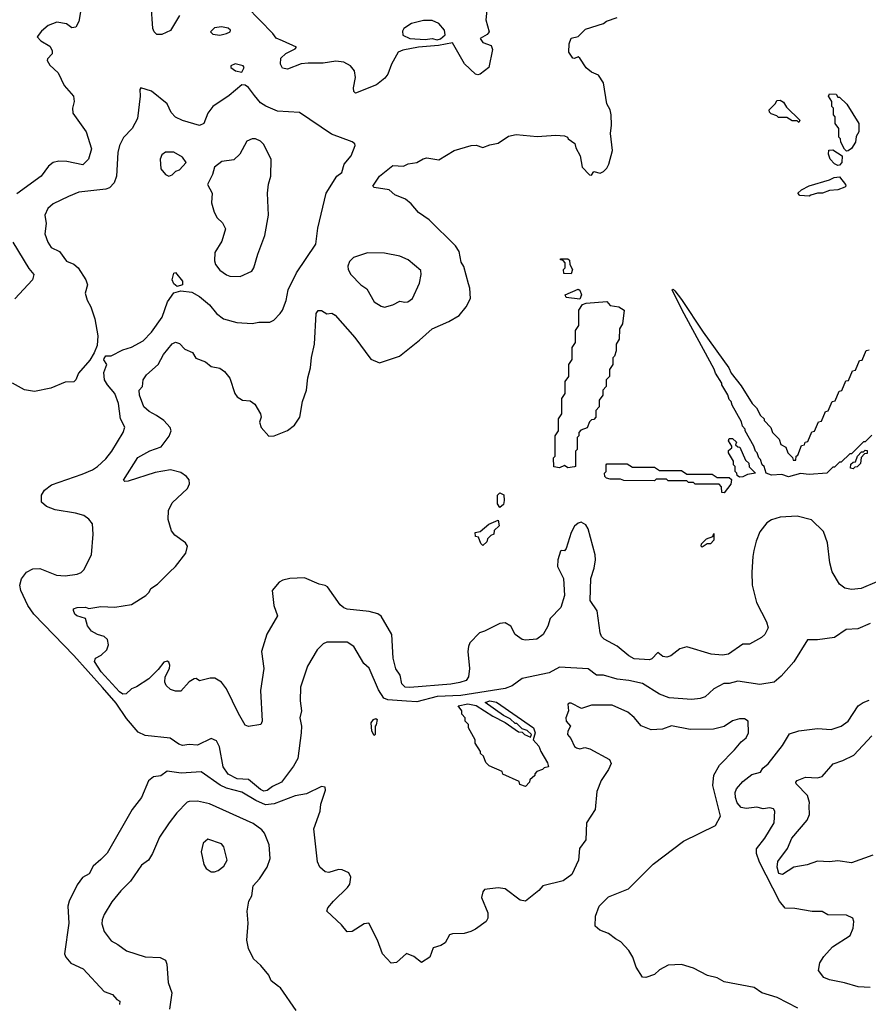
# Model space of a CAD drawing. Extents: x 1771496 to 1971148, y 471553 to 643630.
# Tile 309 of 656: x 1828127 to 1833124, y 555057 to 560856. Entities that reach past the tile are written whole.
import ezdxf

# ---------------------------------------------------------------- set-up
doc = ezdxf.new("R2010")
doc.units = 0

msp = doc.modelspace()

# ---------------------------------------------------------------- linework, layer by layer
at = {"layer": '0CON10XD'}
for points in [[(1828506.4, 561035), (1828475.8, 560845), (1828457.7, 560812.3), (1828435, 560808), (1828401.7, 560831.7), (1828345, 560841.4), (1828295, 560822.5), (1828255, 560789.2), (1828230.8, 560755), (1828250.9, 560730.9), (1828305, 560700), (1828318.8, 560675), (1828318.1, 560655), (1828290, 560625), (1828289.2, 560615), (1828305, 560588), (1828352.6, 560542.6), (1828389.3, 560469.3), (1828444, 560405), (1828447.5, 560375), (1828438, 560335), (1828440.8, 560305), (1828519.4, 560195), (1828549.5, 560095), (1828532.9, 560035), (1828498.8, 560001.2), (1828405, 560020.4), (1828357.4, 560022.6), (1828323.8, 560015), (1828296.2, 559993.8), (1828254.2, 559935), (1828109.2, 559830.8)], [(1829068.1, 560881.9), (1829015, 560792.9), (1828965, 560769.5), (1828935, 560769.5), (1828919.1, 560785), (1828910.9, 560805), (1828901.5, 560945)], [(1830882.6, 560947.4), (1830872.9, 560855), (1830891.4, 560785), (1830880, 560770), (1830839.2, 560745), (1830855, 560722.5), (1830903.8, 560705), (1830911.7, 560681.7), (1830889.2, 560575), (1830838.8, 560535), (1830825, 560530.8), (1830811.2, 560535), (1830746.4, 560596.4), (1830675, 560720), (1830593.4, 560703.4), (1830475, 560694.2), (1830383.4, 560676.6), (1830355.8, 560665), (1830315.5, 560594.5), (1830294.3, 560535), (1830277.6, 560512.4), (1830227.2, 560472.8), (1830105, 560423.3), (1830094.1, 560434.1), (1830092, 560455), (1830104.1, 560515.9), (1830098.6, 560555), (1830074.3, 560585), (1830035, 560606.4), (1829988, 560612), (1829915, 560600), (1829825, 560600.5), (1829784.6, 560595.4), (1829705, 560565.8), (1829675, 560571.2), (1829662.5, 560595), (1829665, 560630), (1829695, 560658), (1829750, 560685), (1829757.5, 560695), (1829675, 560730.8), (1829637.9, 560747.9), (1829618.6, 560775), (1829465, 560932.5)], [(1833175, 557545.6), (1833083.1, 557506.9), (1833025, 557499.5), (1832985, 557507.8), (1832955, 557530.5), (1832911.1, 557605), (1832897.1, 557657.1), (1832883.9, 557775), (1832860.9, 557840.9), (1832789.7, 557909.7), (1832705, 557931.9), (1832604.5, 557925.5), (1832555, 557910.6), (1832526.3, 557893.7), (1832485, 557838.8), (1832463.5, 557785), (1832450.9, 557729.1), (1832443.3, 557695), (1832437.9, 557602.1), (1832441.1, 557525), (1832465, 557422.5), (1832525, 557308.8), (1832534, 557275), (1832514.4, 557235.6), (1832495, 557217.5), (1832425, 557178), (1832385, 557178), (1832301.5, 557118.5), (1832266, 557114), (1832199.8, 557119.8), (1832055, 557162.5), (1832015, 557151.2), (1831960.7, 557109.3), (1831938.3, 557101.7), (1831915, 557106.2), (1831885, 557128), (1831848.8, 557091.2), (1831835, 557085.4), (1831745, 557092.5), (1831715, 557109.1), (1831645, 557165.5), (1831568.3, 557208.3), (1831553.1, 557223.1), (1831544.5, 557245), (1831528.2, 557375), (1831485.7, 557435.7), (1831490, 557565), (1831510, 557625), (1831517.3, 557675), (1831515, 557703.3), (1831475, 557857.5), (1831461.7, 557881.7), (1831433.9, 557896.1), (1831415, 557891.2), (1831395, 557873.3), (1831374.5, 557835.5), (1831345, 557742.5), (1831335, 557727.5), (1831315, 557730), (1831312.5, 557725), (1831296.7, 557675), (1831294, 557635), (1831329.2, 557565), (1831334.4, 557465), (1831313.3, 557395), (1831251.2, 557328.8), (1831238, 557285), (1831210, 557235), (1831173, 557207), (1831105, 557201.9), (1831085.6, 557205.6), (1831044.2, 557235), (1831018.8, 557285), (1830985, 557304), (1830955, 557300), (1830865, 557253.8), (1830835.5, 557245.5), (1830778, 557185), (1830769.2, 557165), (1830765.8, 557135), (1830776.2, 557035), (1830770, 556985), (1830755.8, 556965), (1830718.6, 556951.4), (1830665, 556942.2), (1830425, 556922.5), (1830396, 556925), (1830378.2, 556945), (1830368.2, 556995), (1830342.6, 557032.6), (1830327.1, 557095), (1830317.8, 557235), (1830255, 557343.3), (1830235, 557356.7), (1830185, 557370), (1830055, 557384.5), (1830035, 557391.9), (1830015, 557409.2), (1829939.5, 557515), (1829925, 557523.8), (1829890.7, 557530.7), (1829805, 557568.5), (1829717.5, 557565), (1829676.7, 557555), (1829655, 557543.1), (1829614.2, 557495), (1829624, 557405), (1829644.2, 557345), (1829583, 557237), (1829550.6, 557135), (1829565.5, 557035.5), (1829544.5, 556905), (1829555.7, 556724.3), (1829546.1, 556703.9), (1829475, 556693.8), (1829455, 556701.2), (1829415, 556769.2), (1829345, 556914.2), (1829315, 556954.2), (1829277, 556977), (1829248, 556978), (1829185, 556961.2), (1829165.9, 556975.9), (1829155, 556974), (1829125, 556955.8), (1829075, 556901.4), (1829045, 556900.8), (1829015, 556912), (1828988.8, 556935), (1828981.2, 556955), (1828983.3, 556985), (1829009.2, 557035), (1829012, 557055), (1829005, 557072.5), (1828995, 557078), (1828975, 557072), (1828941.9, 557028.1), (1828886.9, 556973.1), (1828815, 556927.1), (1828785, 556914.6), (1828754.1, 556885.9), (1828735, 556884.1), (1828715, 556898.2), (1828606.5, 557015), (1828567.3, 557075), (1828573.1, 557095), (1828607.4, 557112.6), (1828640, 557145), (1828650.4, 557175), (1828643.8, 557205), (1828625, 557222.9), (1828585, 557235.4), (1828550.6, 557255), (1828526.5, 557286.5), (1828515, 557330), (1828463.1, 557345), (1828450.9, 557355), (1828443.3, 557376.7), (1828444.4, 557385.6), (1828465, 557394.4), (1828515, 557395.6), (1828535, 557388.8), (1828605, 557400.6), (1828686.6, 557396.6), (1828785, 557411.2), (1828870, 557465), (1828889.5, 557485), (1828898.9, 557505), (1828939.2, 557530.8), (1829008.5, 557601.5), (1829044.5, 557635), (1829104.4, 557715), (1829114.2, 557755), (1829104.2, 557775), (1829039.7, 557819.7), (1829021.1, 557845), (1829002.1, 557912.1), (1829003.5, 557965), (1829025, 558010), (1829115.9, 558094.1), (1829127, 558123), (1829125.2, 558145.2), (1829109.1, 558165), (1829075, 558190), (1829015, 558204.6), (1828925, 558190), (1828765, 558138.5), (1828746, 558136), (1828739.2, 558145), (1828823, 558277), (1828892.5, 558317.5), (1828959.6, 558340.4), (1829007.4, 558402.6), (1829019.4, 558435), (1829013.9, 558455), (1828976.3, 558496.3), (1828932.5, 558525), (1828888.8, 558548.8), (1828858.2, 558575), (1828832.7, 558645), (1828831.1, 558675), (1828850, 558695), (1828854.3, 558735), (1828874.3, 558765), (1828942.5, 558825), (1828973.6, 558885), (1829025, 558947.1), (1829045, 558957.5), (1829068.8, 558948.8), (1829100, 558915), (1829145, 558895.7), (1829165, 558862), (1829221.2, 558841.2), (1829255, 558814), (1829305, 558804), (1829333.8, 558785), (1829364.2, 558744.2), (1829393.3, 558655), (1829406.7, 558635), (1829440, 558615), (1829485, 558611.2), (1829511.7, 558591.7), (1829546, 558535), (1829548, 558515), (1829540, 558485), (1829549.4, 558455), (1829593.2, 558403.2), (1829625.4, 558404.6), (1829704, 558436), (1829745, 558467.5), (1829777.5, 558515), (1829793.2, 558606.8), (1829816, 558675), (1829823.5, 558746.5), (1829839.6, 558805), (1829845, 558867.5), (1829862.2, 558945), (1829873.1, 559125), (1829885, 559143.8), (1829905, 559144), (1829935, 559123.8), (1829965, 559127.5), (1829983.8, 559115), (1830100.8, 558985), (1830195, 558857.1), (1830245, 558835.6), (1830363.8, 558875), (1830481.5, 558968.5), (1830555, 559035.6), (1830655, 559078.1), (1830715, 559113.8), (1830755.8, 559164.2), (1830782, 559215), (1830778.1, 559275), (1830770.5, 559300.5), (1830741.7, 559401.7), (1830727.4, 559427.4), (1830715, 559491.2), (1830692.5, 559525), (1830537.7, 559677.7), (1830475, 559721.1), (1830431.5, 559771.5), (1830398.7, 559798.7), (1830336.7, 559825), (1830302.5, 559855), (1830215, 559868.8), (1830206.7, 559875), (1830245.6, 559935), (1830325, 559997.5), (1830386.5, 559993.5), (1830415, 560007.1), (1830465, 560014.4), (1830502.7, 560037.3), (1830525, 560041.9), (1830595, 560030.6), (1830685, 560085.6), (1830784.6, 560115.4), (1830815, 560118.1), (1830855, 560104.4), (1830895, 560120), (1830945, 560129.2), (1831005, 560171.2), (1831050.5, 560179.5), (1831175, 560168), (1831285, 560177.1), (1831335, 560172), (1831352.5, 560165), (1831357.5, 560155), (1831397, 560127), (1831402.3, 560102.3), (1831426.7, 560055), (1831438.3, 559988.3), (1831481.7, 559941.7), (1831495, 559940), (1831508.3, 559961.7), (1831545, 559952.5), (1831565, 559962.5), (1831585, 559982.5), (1831596.7, 560005), (1831618.8, 560085), (1831605.7, 560185), (1831611.4, 560235), (1831609.2, 560295), (1831603.8, 560325), (1831585, 560360), (1831565.7, 560485), (1831535, 560528.8), (1831495, 560548), (1831463.7, 560573.7), (1831425, 560630), (1831415, 560636.7), (1831395, 560627.5), (1831385, 560630), (1831360, 560665), (1831363.3, 560715), (1831375, 560747.5), (1831415, 560756.7), (1831459.7, 560800.3), (1831565, 560834), (1831583.2, 560846.8)], [(1830585, 560737.5), (1830605, 560743.3), (1830631.9, 560768.1), (1830628.9, 560795), (1830595, 560834.2), (1830555, 560852.5), (1830505, 560851.2), (1830435, 560833.3), (1830390, 560805), (1830380.7, 560789.3), (1830383.3, 560765), (1830425, 560745.6), (1830515, 560739.5), (1830555, 560745.6), (1830585, 560737.5)], [(1831583.2, 560846.8), (1831645, 560870)], [(1829305, 560765.7), (1829345, 560774.3), (1829366.2, 560785), (1829368, 560795), (1829355, 560805.7), (1829315.9, 560814.1), (1829275, 560807.5), (1829250, 560785), (1829265, 560772), (1829305, 560765.7)], [(1829435, 560546.7), (1829448.8, 560575), (1829442.5, 560585), (1829395, 560595.6), (1829370, 560585), (1829371.2, 560575), (1829397.5, 560555), (1829435, 560546.7)], [(1829509.3, 560410.7), (1829475, 560456.2), (1829455, 560470), (1829435, 560473.3), (1829360.3, 560409.7), (1829265, 560345.7), (1829235.6, 560305), (1829210.8, 560245), (1829185, 560232.2), (1829085, 560262.1), (1829045, 560283.1), (1829019.1, 560309.1), (1828995, 560360), (1828903.8, 560435), (1828840, 560455), (1828833.8, 560445), (1828835.9, 560405.9), (1828821.1, 560275), (1828789.4, 560215), (1828737.6, 560162.4), (1828714.7, 560115.3), (1828704.6, 560075), (1828697.8, 559935), (1828683.1, 559895), (1828655, 559866.9), (1828635, 559858.5), (1828475, 559841.1), (1828414.5, 559815.5), (1828325, 559772.2), (1828291.9, 559745), (1828275.5, 559705), (1828283.3, 559655), (1828274.4, 559595), (1828292.5, 559545), (1828313.1, 559515), (1828360.5, 559490.5), (1828403.1, 559433.1), (1828445, 559417.1), (1828471.2, 559395), (1828517.1, 559325), (1828527.1, 559295), (1828512.9, 559245), (1828524.1, 559204.1), (1828545.5, 559165.5), (1828570, 559095), (1828587.8, 558995), (1828582.4, 558937.6), (1828565.8, 558895), (1828539.5, 558850.5), (1828473.3, 558775), (1828457.5, 558735), (1828445, 558724.1), (1828395, 558722.1), (1828311.2, 558685), (1828215, 558667.2), (1828155, 558676), (1828085.6, 558715)], [(1833135, 557300.6), (1833062.3, 557267.7), (1832994.2, 557265), (1832925, 557216.5), (1832825, 557204.4), (1832765.8, 557204.2), (1832685, 557074), (1832610.7, 556989.3), (1832569.2, 556955), (1832485, 556939.6), (1832355, 556960), (1832305, 556945.5), (1832273.6, 556946.4), (1832215, 556915.6), (1832162.8, 556867.2), (1832135, 556857.5), (1832085, 556851.4), (1831951.7, 556861.7), (1831894.4, 556884.4), (1831795, 556947.1), (1831714.7, 556964.7), (1831645, 556971.5), (1831565, 556994.6), (1831524.5, 556994.5), (1831475, 557031.9), (1831305, 557042.9), (1831245, 557010), (1831086.7, 556975), (1831027.2, 556932.8), (1830985, 556917.7), (1830725, 556876.6), (1830585, 556870.7), (1830465, 556838.9), (1830405, 556841.6), (1830295, 556849.7), (1830270.6, 556860.6), (1830239, 556909), (1830185, 557037.5), (1830154.5, 557064.5), (1830095.2, 557165.2), (1830055, 557190), (1829935, 557190), (1829915, 557180.8), (1829878, 557145), (1829820.9, 557049.1), (1829780, 556925), (1829778.6, 556845), (1829785.6, 556785), (1829775.8, 556745), (1829785.6, 556695), (1829784.4, 556655), (1829765.3, 556505), (1829739.9, 556460.1), (1829667.8, 556365), (1829615, 556340.4), (1829585, 556315.5), (1829565, 556312.8), (1829545, 556321.2), (1829475, 556381.3), (1829407.5, 556385), (1829355, 556413.3), (1829325.8, 556455), (1829302.7, 556572.7), (1829285, 556608), (1829255, 556622), (1829175, 556582.9), (1829125, 556587.5), (1829085, 556580.6), (1829065, 556588.1), (1829013.8, 556625), (1828865, 556639.5), (1828825, 556659.6), (1828755, 556740.6), (1828695, 556830), (1828615, 556923.1), (1828445, 557111.8), (1828210.4, 557355), (1828175.3, 557405), (1828133.3, 557495), (1828128.5, 557525), (1828137.8, 557562.2), (1828166.9, 557603.1), (1828205, 557621.1), (1828245, 557623.1), (1828344.6, 557584.6), (1828395, 557580.9), (1828465, 557589.4), (1828489.8, 557600.2), (1828504.2, 557615), (1828550, 557705), (1828559.2, 557825), (1828555.9, 557885.9), (1828533.8, 557915), (1828505, 557935.6), (1828455, 557950), (1828335, 557968.5), (1828285, 557989.1), (1828256.4, 558015), (1828256.1, 558055), (1828274, 558086), (1828313.9, 558116.1), (1828495, 558178.5), (1828555, 558204.5), (1828585, 558224.4), (1828635, 558270), (1828668.9, 558315), (1828735.6, 558425), (1828745.7, 558455.7), (1828720.8, 558505), (1828708.5, 558595), (1828686.5, 558655), (1828643.1, 558705), (1828625.6, 558735), (1828621.7, 558778.3), (1828640, 558825), (1828623.3, 558853.3), (1828625, 558860), (1828635, 558876.7), (1828665, 558876.7), (1828735, 558912.5), (1828785, 558926.7), (1828855, 558964.3), (1828903.5, 559016.5), (1828965.2, 559104.8), (1828997.3, 559195), (1829035, 559247.8), (1829075, 559258.5), (1829140.5, 559250.5), (1829185, 559225.5), (1829245, 559176), (1829285, 559125.8), (1829326.2, 559095), (1829405, 559073.1), (1829495, 559066), (1829535, 559073.8), (1829600, 559075), (1829623, 559087), (1829660, 559125), (1829674.3, 559145), (1829696.8, 559203.2), (1829708.1, 559265), (1829756.9, 559365), (1829870, 559535), (1829882.4, 559627.6), (1829931.9, 559835), (1829995, 559933.8), (1830023.8, 559956.2), (1830037.5, 560005), (1830078, 560055), (1830103.3, 560115), (1830100, 560125), (1830085, 560136.2), (1829963, 560183), (1829775, 560308.8), (1829645, 560317.8), (1829576.1, 560346.1), (1829545, 560367.1), (1829509.3, 560410.7)], [(1832995, 560082.5), (1832983.3, 560093.3), (1832962.5, 560135), (1832960, 560155), (1832950, 560165), (1832950, 560215), (1832930, 560245), (1832930, 560285), (1832920, 560295), (1832920, 560335), (1832910, 560345), (1832910, 560375), (1832890, 560405), (1832895, 560420), (1832935, 560417.5), (1832945, 560400), (1832955, 560400), (1832998.3, 560358.3), (1833068.8, 560245), (1833068, 560195), (1833052, 560168), (1833049.2, 560135), (1833025, 560097.5), (1833005, 560083.3), (1832995, 560082.5)], [(1832715, 560250), (1832705, 560260), (1832675, 560260), (1832645, 560280), (1832595, 560280), (1832585, 560290), (1832551.7, 560301.7), (1832541.7, 560311.7), (1832540, 560325), (1832578.3, 560361.7), (1832585, 560380), (1832605, 560382.5), (1832625, 560370), (1832641.7, 560341.7), (1832720, 560265), (1832715, 560250)], [(1829425, 559343.1), (1829493.3, 559375), (1829505.8, 559395), (1829528.6, 559475), (1829570.8, 559585), (1829592, 559705), (1829586, 559835), (1829591.7, 559888.3), (1829606.2, 559935), (1829608, 560035), (1829563, 560123), (1829545, 560140), (1829515, 560154), (1829495, 560154), (1829465, 560140), (1829423.3, 560065), (1829388.3, 560031.7), (1829318.3, 560021.7), (1829275, 559986.7), (1829262.5, 559945), (1829233.3, 559885), (1829260, 559835), (1829257, 559777), (1829272.4, 559722.4), (1829289.7, 559689.7), (1829320.5, 559660.5), (1829338.8, 559625), (1829317.7, 559552.3), (1829276.7, 559485), (1829274.2, 559435), (1829279.2, 559415), (1829305, 559380), (1829345, 559352.5), (1829365, 559345.6), (1829425, 559343.1)], [(1829005, 559934), (1829025, 559943.3), (1829046.4, 559963.6), (1829068.3, 559971.7), (1829107.5, 560015), (1829085.9, 560045.9), (1829035, 560076), (1828985, 560076), (1828965, 560060), (1828954, 560035), (1828957.3, 559977.3), (1828985, 559943.8), (1829005, 559934)], [(1832945, 559997.5), (1832925, 560007.5), (1832900, 560035), (1832890, 560065), (1832891.7, 560088.3), (1832915, 560090), (1832970, 560055), (1832968.8, 560015), (1832955, 560000), (1832945, 559997.5)], [(1832775, 559817.5), (1832721.7, 559821.7), (1832710, 559835), (1832730, 559855), (1832775, 559877.5), (1832895, 559912.5), (1832923, 559927), (1832955, 559930), (1832990, 559885), (1832991.2, 559875), (1832985, 559870), (1832945, 559854.3), (1832895, 559850), (1832855, 559834.2), (1832825, 559834), (1832785, 559822.5), (1832775, 559817.5)], [(1828087.3, 559545), (1828180.5, 559390.5), (1828211.1, 559355), (1828202.4, 559325), (1828098.4, 559211.6)], [(1830275, 559163.8), (1830325, 559177.1), (1830365, 559199.2), (1830395, 559192.2), (1830413.3, 559195), (1830439.2, 559215), (1830482, 559305), (1830492, 559355), (1830488.3, 559378.3), (1830415, 559442), (1830365, 559464.2), (1830275, 559480.8), (1830176.1, 559483.9), (1830093.3, 559455), (1830068.6, 559431.4), (1830059.2, 559405), (1830062, 559385), (1830077.5, 559355), (1830136.2, 559295), (1830170.4, 559270.4), (1830215, 559194), (1830255, 559168), (1830275, 559163.8)], [(1831375, 559360), (1831331.7, 559361.7), (1831330, 559385), (1831340, 559395), (1831340, 559425), (1831328.3, 559438.3), (1831311.7, 559441.7), (1831311.7, 559448.3), (1831355, 559447.5), (1831365, 559440), (1831367.5, 559415), (1831382.5, 559385), (1831375, 559360)], [(1829055, 559285.7), (1829035, 559300), (1829024.3, 559325), (1829035, 559362.5), (1829045, 559367.5), (1829085, 559316.2), (1829085, 559294), (1829055, 559285.7)], [(1831425, 559210), (1831345, 559220), (1831340, 559235), (1831415, 559268.8), (1831425, 559262.5), (1831436.2, 559235), (1831425, 559210)], [(1832655, 558163.3), (1832615, 558177.5), (1832555, 558174.2), (1832522.5, 558185), (1832510, 558225), (1832500, 558235), (1832490, 558265), (1832480, 558275), (1832470, 558305), (1832460, 558315), (1832450, 558345), (1832400, 558435), (1832400, 558445), (1832383, 558463), (1832377, 558487), (1832322.5, 558585), (1832317, 558607), (1832305, 558620), (1832297, 558647), (1832262.5, 558705), (1832262.5, 558715), (1832223.9, 558773.9), (1832217, 558797), (1832027.5, 559145), (1831970, 559265), (1831975, 559270), (1831985, 559260), (1832025, 559207.5), (1832152.5, 559015), (1832302.5, 558805), (1832317.5, 558775), (1832375, 558700), (1832440, 558595), (1832465, 558570), (1832490, 558525), (1832510, 558505), (1832510, 558495), (1832550, 558455), (1832560, 558425), (1832600, 558385), (1832610, 558355), (1832638.3, 558338.3), (1832650, 558305), (1832678.3, 558278.3), (1832681.7, 558261.7), (1832698.3, 558261.7), (1832700, 558285), (1832708.3, 558291.7), (1832731.7, 558348.3), (1832748.3, 558351.7), (1832751.7, 558368.3), (1832768.3, 558371.7), (1832791.7, 558428.3), (1832808.3, 558431.7), (1832831.7, 558488.3), (1832848.3, 558491.7), (1832871.7, 558548.3), (1832888.3, 558551.7), (1832911.7, 558608.3), (1832928.3, 558611.7), (1832951.7, 558668.3), (1832968.3, 558671.7), (1832991.7, 558728.3), (1833008.3, 558731.7), (1833031.7, 558788.3), (1833048.3, 558791.7), (1833071.7, 558848.3), (1833088.3, 558851.7), (1833111.7, 558908.3), (1833128.3, 558911.7)], [(1831355, 558217.5), (1831335, 558230), (1831305, 558217.5), (1831273, 558223), (1831270, 558275), (1831280, 558285), (1831280, 558405), (1831300, 558435), (1831300, 558505), (1831320, 558535), (1831320, 558625), (1831340, 558655), (1831340, 558725), (1831360, 558755), (1831360, 558825), (1831380, 558855), (1831380, 558925), (1831400, 558955), (1831400, 559025), (1831420, 559055), (1831420, 559145), (1831441.7, 559178.3), (1831463.6, 559186.4), (1831585, 559196.7), (1831605, 559172.5), (1831655.6, 559165.6), (1831687.5, 559145), (1831677.5, 559065), (1831660, 559035), (1831657.5, 558975), (1831640, 558945), (1831640, 558905), (1831630, 558875), (1831620, 558865), (1831620, 558825), (1831600, 558795), (1831600, 558755), (1831580, 558735), (1831580, 558695), (1831560, 558675), (1831560, 558645), (1831540, 558615), (1831540, 558575), (1831520, 558555), (1831520, 558515), (1831508.3, 558501.7), (1831495, 558500), (1831481.7, 558488.3), (1831468.3, 558451.7), (1831431.7, 558438.3), (1831420, 558425), (1831420, 558405), (1831410, 558395), (1831410, 558325), (1831400, 558315), (1831400, 558225), (1831395, 558222.5), (1831355, 558217.5)], [(1832365, 558162.5), (1832351.7, 558171.7), (1832350, 558185), (1832340, 558195), (1832340, 558225), (1832330, 558235), (1832330, 558255), (1832300, 558305), (1832301.7, 558318.3), (1832320, 558335), (1832320, 558345), (1832300, 558375), (1832305, 558390), (1832325, 558390), (1832348.3, 558368.3), (1832341.7, 558351.7), (1832355, 558340), (1832368.3, 558338.3), (1832401.7, 558261.7), (1832420, 558245), (1832421.7, 558221.7), (1832460, 558185), (1832413, 558177), (1832385, 558163.8), (1832365, 558162.5)], [(1833145, 558410), (1833105, 558370), (1833095, 558370), (1833025, 558300), (1833015, 558300), (1832965, 558250), (1832955, 558250), (1832925, 558220), (1832915, 558220), (1832880, 558185), (1832775, 558177.5), (1832725, 558182.5), (1832655, 558163.3)], [(1833035, 558210), (1833020, 558215), (1833021.7, 558238.3), (1833035, 558250), (1833048.3, 558251.7), (1833060, 558285), (1833085, 558310), (1833095, 558310), (1833105, 558320), (1833118.3, 558318.3), (1833118.3, 558301.7), (1833101.7, 558298.3), (1833081.7, 558278.3), (1833078.3, 558241.7), (1833058.3, 558221.7), (1833045, 558220), (1833035, 558210)], [(1832275, 558070), (1832261.7, 558071.7), (1832260, 558105), (1832245, 558120), (1832105, 558120), (1832095, 558130), (1832065, 558130), (1832055, 558140), (1831945, 558140), (1831935, 558150), (1831875, 558150), (1831865, 558140), (1831685, 558142.5), (1831665, 558150), (1831605, 558150), (1831582.5, 558155), (1831572.5, 558165), (1831570, 558185), (1831580, 558195), (1831580, 558235), (1831585, 558240), (1831705, 558240), (1831735, 558220), (1831865, 558220), (1831895, 558200), (1832025, 558200), (1832055, 558180), (1832205, 558180), (1832235, 558160), (1832305, 558160), (1832318.3, 558148.3), (1832315, 558120), (1832275, 558070)], [(1830955, 557982.5), (1830940, 558005), (1830940, 558055), (1830955, 558070), (1830977, 558057), (1830980, 558025), (1830975, 558000), (1830955, 557982.5)], [(1830855, 557760), (1830841.7, 557771.7), (1830828.3, 557808.3), (1830811.7, 557811.7), (1830810, 557835), (1830838.3, 557841.7), (1830890, 557885), (1830945, 557907.5), (1830950, 557875), (1830921.7, 557848.3), (1830920, 557825), (1830901.7, 557818.3), (1830881.7, 557798.3), (1830878.3, 557781.7), (1830855, 557760)], [(1832145, 557750), (1832140, 557755), (1832141.7, 557768.3), (1832171.7, 557798.3), (1832208.3, 557811.7), (1832215, 557830), (1832215, 557790), (1832195, 557770), (1832175, 557770), (1832145, 557750)], [(1832708.8, 555035), (1832587.6, 555097.6), (1832497.5, 555125), (1832452.5, 555155), (1832275, 555189.2), (1832235, 555212.5), (1832177, 555227), (1832095, 555270.6), (1832025, 555290.6), (1831945, 555286.9), (1831895, 555260.6), (1831865, 555231.4), (1831815, 555214.3), (1831795, 555217.5), (1831757.5, 555275), (1831737.3, 555335), (1831714.5, 555374.5), (1831666, 555425), (1831635, 555442), (1831595, 555473.8), (1831543, 555493), (1831515, 555517.5), (1831518, 555575), (1831538.8, 555635), (1831595, 555690), (1831712.3, 555737.7), (1831857.5, 555882.5), (1832035, 556018), (1832225, 556110), (1832253.8, 556165), (1832208, 556345), (1832213.6, 556406.4), (1832247.5, 556465), (1832337.1, 556555), (1832375, 556602.5), (1832405, 556626), (1832418.1, 556655), (1832417.1, 556725), (1832395, 556737.9), (1832365, 556737.5), (1832325, 556725.5), (1832275, 556692.5), (1832212.2, 556677.8), (1832075, 556674.6), (1831965, 556696.7), (1831911.7, 556678.3), (1831845, 556674.3), (1831787, 556697), (1831745, 556746.7), (1831707.3, 556777.3), (1831615, 556819.2), (1831495, 556817.8), (1831435, 556799.5), (1831375, 556830.8), (1831365, 556830), (1831354, 556825), (1831357.8, 556785), (1831343.3, 556745), (1831345.8, 556725), (1831371.2, 556695), (1831354.4, 556665), (1831353.1, 556645), (1831372.2, 556622.2), (1831394.6, 556575), (1831405, 556566.7), (1831425, 556562.5), (1831455, 556568.6), (1831485, 556562), (1831599.5, 556499.5), (1831610, 556475), (1831595, 556440), (1831552, 556375), (1831525, 556310), (1831515.4, 556204.6), (1831464.2, 556125), (1831460.6, 556025), (1831424.4, 555975), (1831417.1, 555905), (1831377.7, 555822.3), (1831326.4, 555783.6), (1831207.5, 555755), (1831185, 555726.7), (1831105, 555663.8), (1831075, 555670), (1830985, 555736.7), (1830945, 555742), (1830865, 555732.5), (1830855, 555720), (1830846.7, 555685), (1830883.8, 555595), (1830883.8, 555565), (1830873.3, 555545), (1830811.5, 555498.5), (1830783.7, 555486.3), (1830745, 555474.5), (1830675, 555471.5), (1830658, 555465), (1830632, 555418), (1830607.4, 555402.6), (1830560.9, 555389.1), (1830542.5, 555335), (1830493.9, 555303.9), (1830447.8, 555337.8), (1830405, 555356.2), (1830346.7, 555303.3), (1830315, 555300), (1830264.1, 555354.1), (1830234.6, 555434.6), (1830183.8, 555533.8), (1830155, 555530.8), (1830085, 555485.8), (1830055, 555483.8), (1830022, 555525), (1829936.2, 555605), (1829941.2, 555625), (1829975, 555664), (1830058, 555745), (1830071.2, 555765), (1830076.7, 555805), (1830065, 555831.2), (1830025, 555849.2), (1830005, 555850), (1829947, 555833), (1829925, 555836.9), (1829894.6, 555864.6), (1829881.5, 555895), (1829859.1, 556090.9), (1829895.6, 556195), (1829901.1, 556235), (1829927.5, 556317.5), (1829926.4, 556336.4), (1829905, 556340), (1829815, 556296), (1829750, 556285), (1829625, 556237.3), (1829575, 556232.1), (1829517.5, 556257.5), (1829435, 556305.8), (1829345, 556328.9), (1829306.6, 556346.6), (1829195, 556426.9), (1829077.9, 556417.9), (1828995, 556430), (1828957.3, 556402.7), (1828914.1, 556395.9), (1828885, 556372.9), (1828845, 556275.8), (1828790, 556205), (1828642.9, 555947.1), (1828605, 555910), (1828559.7, 555870.3), (1828535.6, 555825), (1828496.2, 555803.8), (1828465, 555760), (1828418.2, 555665), (1828410.9, 555635), (1828416.5, 555535), (1828391.1, 555355), (1828399.4, 555335), (1828429.1, 555299.1), (1828500, 555265), (1828625, 555132.2), (1828673.3, 555115), (1828700, 555085), (1828716.1, 555076.1), (1828713.8, 555055)], [(1831105, 556340), (1831071.7, 556351.7), (1831068.3, 556368.3), (1830971.7, 556411.7), (1830968.3, 556428.3), (1830891.7, 556461.7), (1830871.7, 556481.7), (1830858.3, 556518.3), (1830840, 556535), (1830840, 556545), (1830810, 556595), (1830810, 556615), (1830770, 556685), (1830770, 556705), (1830750, 556725), (1830750, 556745), (1830730, 556765), (1830730, 556785), (1830710, 556815), (1830765, 556826.2), (1830815.9, 556815.9), (1830913.9, 556753.9), (1830985, 556717.5), (1831065, 556662.5), (1831085, 556660), (1831100, 556645), (1831135, 556630), (1831140, 556645), (1831115, 556670), (1831085, 556680), (1831055, 556710), (1831045, 556710), (1831015, 556737.5), (1830975, 556757.5), (1830867.5, 556835), (1830895, 556843.8), (1830935, 556836.2), (1831152.5, 556685), (1831162.5, 556655), (1831150, 556615), (1831185, 556576.7), (1831195.6, 556545.6), (1831235, 556480), (1831240, 556455), (1831215, 556450), (1831205, 556440), (1831171.7, 556428.3), (1831160, 556415), (1831160, 556405), (1831131.7, 556378.3), (1831130, 556365), (1831105, 556340)], [(1833135, 555155.7), (1833065, 555160.6), (1832983.8, 555183.8), (1832895, 555200), (1832862.9, 555215), (1832830.6, 555255), (1832839.1, 555300.9), (1832862.1, 555337.9), (1832914, 555395), (1833017.9, 555462.1), (1833034.2, 555505), (1833038.8, 555545), (1833033.6, 555563.6), (1832995, 555581.2), (1832885, 555583.8), (1832853.3, 555603.3), (1832793, 555603), (1832691.7, 555621.7), (1832635, 555622.5), (1832600.8, 555665), (1832484.2, 555894.2), (1832466.7, 555945), (1832466.7, 555973.3), (1832514.5, 556035), (1832569.6, 556125), (1832574.3, 556195), (1832565, 556207.5), (1832545, 556213.5), (1832505, 556207.8), (1832467.3, 556217.3), (1832405, 556210), (1832375, 556216.5), (1832352.8, 556242.8), (1832341.9, 556275), (1832340.3, 556305), (1832348.7, 556325), (1832385, 556368.2), (1832438.9, 556411.1), (1832488.8, 556425), (1832503, 556447), (1832535, 556474), (1832618.3, 556581.7), (1832660.4, 556649.6), (1832715, 556668.1), (1832825, 556682.1), (1832905, 556675.5), (1832965, 556694.5), (1833005.6, 556725), (1833065.4, 556814.6), (1833094.6, 556835.4), (1833128.3, 556848.3)], [(1830215, 556640), (1830200, 556665), (1830197.5, 556715), (1830211.2, 556735), (1830225, 556740), (1830232.5, 556735), (1830227, 556703), (1830220, 556695), (1830220, 556645), (1830215, 556640)], [(1833151.2, 555935), (1833025, 555890.4), (1832945, 555900.9), (1832895, 555895.4), (1832825, 555899.2), (1832765, 555879.1), (1832685, 555865.4), (1832619.4, 555820.6), (1832598.2, 555828.2), (1832587.1, 555865), (1832592.4, 555897.6), (1832647.5, 555975), (1832674.8, 556035.2), (1832765, 556142.2), (1832777.3, 556175), (1832776.6, 556226.6), (1832777.9, 556245), (1832767, 556287), (1832700, 556355), (1832697.5, 556365), (1832706, 556375), (1832754.6, 556395.4), (1832825, 556391.2), (1832852.3, 556397.7), (1832917.3, 556472.7), (1832975, 556492.5), (1833038.6, 556525), (1833145, 556638.1)], [(1829755, 555020), (1829663.6, 555153.6), (1829651.7, 555161.7), (1829607.5, 555195), (1829595, 555227.5), (1829546.7, 555285), (1829503.8, 555325), (1829473.8, 555385), (1829464.2, 555434.2), (1829472.5, 555535), (1829467.5, 555605), (1829475.6, 555665), (1829493.4, 555696.6), (1829502.5, 555755), (1829538.6, 555795), (1829584.3, 555865), (1829601.4, 555915), (1829596.5, 555996.5), (1829568.5, 556065), (1829553.1, 556085), (1829502.1, 556122.1), (1829245, 556237.5), (1829175, 556252.5), (1829125, 556251.1), (1829113.3, 556246.7), (1829051.9, 556185), (1829006.4, 556125), (1828949.5, 556040.5), (1828909.2, 555945), (1828885, 555906.7), (1828845, 555876.7), (1828778.7, 555781.3), (1828721.9, 555725), (1828669.3, 555660.7), (1828624.3, 555585), (1828612.5, 555555), (1828611.2, 555531.2), (1828624.2, 555485), (1828665, 555430), (1828705, 555408.8), (1828755, 555371.4), (1828865, 555335.7), (1828955, 555332), (1828985, 555317.5), (1828993.9, 555293.9), (1829000.6, 555185), (1829023.1, 555125), (1829008.8, 555028.8)], [(1829275, 555836.2), (1829295, 555844), (1829329.3, 555870.7), (1829348.6, 555905), (1829330, 555985), (1829315, 556001.1), (1829235, 556029.2), (1829208, 556005), (1829195.8, 555955), (1829211.2, 555881.2), (1829225, 555856.7), (1829255, 555836.7), (1829275, 555836.2)]]:
    msp.add_lwpolyline(points, dxfattribs=at)

doc.saveas('drawing.dxf')
